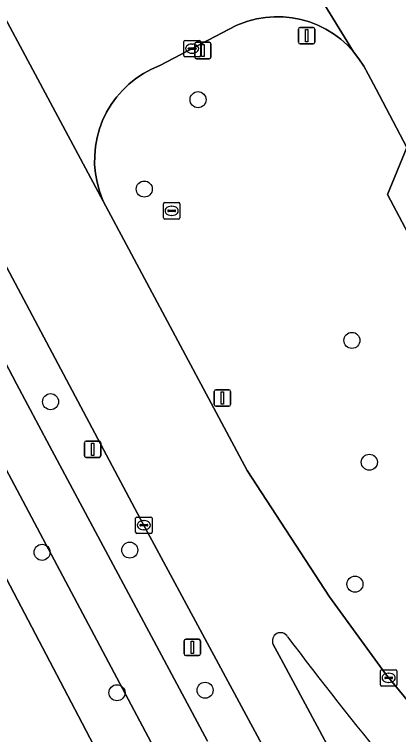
# Model space of a CAD drawing. Extents: x 157793 to 159380, y 380877 to 382313.
# Drawn here: x 158893.37 to 158916.82, y 381820.12 to 381864.04 of the extents above; entities that cross this region are included whole.
import ezdxf

# ---------------------------------------------------------------- set-up
doc = ezdxf.new("R2010")
doc.units = 0
for name, color, linetype in [('IMGEO_Berm_groen', 7, 'Continuous'), ('IMGEO_Boom', 7, 'Continuous'), ('IMGEO_Erf', 7, 'Continuous'), ('IMGEO_Fietspad_gesloten', 7, 'Continuous'), ('IMGEO_Kolk', 7, 'Continuous'), ('IMGEO_Lichtmast', 7, 'Continuous'), ('IMGEO_Muur', 7, 'Continuous'), ('IMGEO_Rijbaan_lokaal_gesloten', 7, 'Continuous'), ('IMGEO_Rijbaan_lokaal_open', 7, 'Continuous'), ('IMGEO_Rioolput', 7, 'Continuous'), ('IMGEO_Verkeersbordpaal', 7, 'Continuous'), ('IMGEO_Verkeerseiland_open', 7, 'Continuous'), ('IMGEO_Voetpad_open', 7, 'Continuous')]:
    doc.layers.add(name, color=color, linetype=linetype)

msp = doc.modelspace()

# ---------------------------------------------------------------- linework, layer by layer
at = {"layer": 'IMGEO_Berm_groen'}
for points in [[(158916.136, 381853.061), (158917.314, 381855.931), (158915.442, 381859.484), (158914.95, 381860.396), (158914.696, 381860.879), (158914.4, 381861.338), (158914.063, 381861.768), (158913.69, 381862.167), (158913.283, 381862.531), (158912.845, 381862.857), (158912.379, 381863.142), (158911.89, 381863.385), (158911.381, 381863.583), (158910.856, 381863.735), (158910.32, 381863.839), (158909.777, 381863.895), (158909.231, 381863.902), (158908.687, 381863.861), (158908.148, 381863.771), (158907.62, 381863.633), (158907.106, 381863.449), (158906.896, 381863.358), (158902.24, 381860.922), (158901.734, 381860.704), (158901.25, 381860.442), (158900.792, 381860.137), (158900.362, 381859.793), (158899.965, 381859.411), (158899.603, 381858.996), (158899.28, 381858.55), (158898.999, 381858.077), (158898.76, 381857.581), (158898.567, 381857.066), (158898.421, 381856.535), (158898.322, 381855.993), (158898.273, 381855.445), (158898.272, 381854.894), (158898.321, 381854.346), (158898.419, 381853.804), (158898.564, 381853.273), (158898.757, 381852.757), (158898.949, 381852.347), (158907.581, 381836.23), (158912.599, 381828.533), (158913.083, 381827.864), (158916.026, 381823.82), (158919.537, 381819.56)], [(158901.072, 381833.271), (158889.759, 381854.497)], [(158937.307, 381818.318), (158936.224, 381820.317), (158933.216, 381820.844), (158916.136, 381853.061)], [(158888.255, 381851.514), (158893.497, 381841.51), (158895.51, 381837.742), (158905.156, 381819.733)], [(158914.261, 381808.903), (158912.647, 381811.818), (158912.093, 381812.82), (158911.017, 381814.818), (158901.072, 381833.271)]]:
    msp.add_lwpolyline(points, dxfattribs=at)
at = {"layer": 'IMGEO_Boom'}
for centre in [(158904.578, 381858.844), (158901.3, 381853.394), (158913.97, 381844.166), (158895.583, 381840.427), (158915.031, 381836.733), (158895.062, 381831.24), (158900.414, 381831.373), (158914.155, 381829.297), (158899.634, 381822.679), (158905.008, 381822.828)]:
    msp.add_circle(centre, 0.489, dxfattribs=at)
at = {"layer": 'IMGEO_Erf'}
msp.add_lwpolyline([(158898.914, 381818.132), (158897.503, 381820.82), (158887.18, 381840.469), (158886.729, 381841.236), (158886.42, 381841.269), (158885.395, 381841.333), (158884.383, 381841.165), (158883.45, 381840.795), (158881.571, 381839.889), (158881.71, 381839.628), (158851.42, 381824.581)], dxfattribs=at)
at = {"layer": 'IMGEO_Fietspad_gesloten'}
for points in [[(158824.124, 381960.357), (158833.074, 381943.731), (158834.976, 381939.932), (158850.939, 381910.805), (158851.899, 381909.06), (158857.433, 381899.967), (158858.529, 381898.284), (158860.851, 381894.387), (158868.388, 381881.765), (158872.746, 381873.772), (158876.865, 381865.95), (158892.504, 381836.976), (158902.407, 381818.335), (158906.164, 381811.184), (158909.734, 381803.643), (158912.565, 381804.841), (158911.412, 381807.403), (158911.194, 381807.946)], [(158905.156, 381819.733), (158895.51, 381837.742), (158893.497, 381841.51), (158888.255, 381851.514), (158885.439, 381856.651), (158885.097, 381857.274), (158882.573, 381862.173), (158879.637, 381867.457)]]:
    msp.add_lwpolyline(points, dxfattribs=at)
at = {"layer": 'IMGEO_Kolk'}
for p, q in [((158903.795, 381862.457), (158904.647, 381862.457)), ((158903.72, 381861.531), (158903.72, 381862.383)), ((158904.208, 381862.237), (158904.233, 381862.237)), ((158904.721, 381862.383), (158904.721, 381861.531)), ((158903.979, 381861.951), (158903.979, 381861.963)), ((158904.417, 381861.914), (158904.019, 381861.914)), ((158904.022, 381862), (158904.42, 381862)), ((158904.231, 381861.677), (158904.206, 381861.677)), ((158904.463, 381861.963), (158904.463, 381861.951)), ((158904.647, 381861.457), (158903.795, 381861.457)), ((158900.773, 381832.467), (158900.773, 381833.319)), ((158900.848, 381833.393), (158901.7, 381833.393)), ((158901.261, 381833.173), (158901.286, 381833.173)), ((158901.774, 381833.319), (158901.774, 381832.467)), ((158901.032, 381832.887), (158901.032, 381832.899)), ((158901.47, 381832.85), (158901.072, 381832.85)), ((158901.075, 381832.936), (158901.473, 381832.936)), ((158901.284, 381832.613), (158901.259, 381832.613)), ((158901.516, 381832.899), (158901.516, 381832.887)), ((158901.7, 381832.393), (158900.848, 381832.393)), ((158915.71, 381823.156), (158915.71, 381824.008)), ((158915.785, 381824.082), (158916.637, 381824.082)), ((158916.198, 381823.862), (158916.223, 381823.862)), ((158916.711, 381824.008), (158916.711, 381823.156)), ((158915.969, 381823.576), (158915.969, 381823.588)), ((158916.407, 381823.539), (158916.009, 381823.539)), ((158916.012, 381823.625), (158916.41, 381823.625)), ((158916.453, 381823.588), (158916.453, 381823.576)), ((158916.637, 381823.082), (158915.785, 381823.082)), ((158916.221, 381823.302), (158916.196, 381823.302))]:
    msp.add_line(p, q, dxfattribs=at)
for points in [[(158903.795, 381862.457), (158904.647, 381862.457)], [(158903.72, 381861.531), (158903.72, 381862.383)], [(158904.721, 381862.383), (158904.721, 381861.531)], [(158904.647, 381861.457), (158903.795, 381861.457)], [(158900.773, 381832.467), (158900.773, 381833.319)], [(158900.848, 381833.393), (158901.7, 381833.393)], [(158901.774, 381833.319), (158901.774, 381832.467)], [(158901.7, 381832.393), (158900.848, 381832.393)], [(158915.71, 381823.156), (158915.71, 381824.008)], [(158915.785, 381824.082), (158916.637, 381824.082)], [(158916.711, 381824.008), (158916.711, 381823.156)], [(158916.637, 381823.082), (158915.785, 381823.082)]]:
    msp.add_lwpolyline(points, dxfattribs=at)
for centre, radius, start, end in [((158903.797, 381862.381), 0.0765, 91.552, 178.448), ((158903.797, 381862.381), 0.0765, 91.552, 178.448), ((158904.645, 381862.381), 0.0765, 1.552, 88.448), ((158904.645, 381862.381), 0.0765, 1.552, 88.448), ((158904.019, 381861.96), 0.0403, 85.8775, 175.7526), ((158904.016, 381861.95), 0.0366, 178.938, 274.7102), ((158904.42, 381861.957), 0.043, 264.8664, 352.4533), ((158904.424, 381861.962), 0.0386, 1.7309, 96.639), ((158903.797, 381861.533), 0.0765, 181.552, 268.448), ((158903.797, 381861.533), 0.0765, 181.552, 268.448), ((158904.645, 381861.533), 0.0765, 271.552, 358.448), ((158904.645, 381861.533), 0.0765, 271.552, 358.448), ((158900.85, 381833.317), 0.0765, 91.552, 178.448), ((158900.85, 381833.317), 0.0765, 91.552, 178.448), ((158901.698, 381833.317), 0.0765, 1.552, 88.448), ((158901.698, 381833.317), 0.0765, 1.552, 88.448), ((158901.072, 381832.896), 0.0403, 85.8775, 175.7526), ((158901.069, 381832.886), 0.0366, 178.938, 274.7102), ((158901.473, 381832.893), 0.043, 264.8664, 352.4533), ((158901.477, 381832.898), 0.0386, 1.7309, 96.639), ((158900.85, 381832.469), 0.0765, 181.552, 268.448), ((158900.85, 381832.469), 0.0765, 181.552, 268.448), ((158901.698, 381832.469), 0.0765, 271.552, 358.448), ((158901.698, 381832.469), 0.0765, 271.552, 358.448), ((158915.787, 381824.006), 0.0765, 91.552, 178.448), ((158915.787, 381824.006), 0.0765, 91.552, 178.448), ((158916.635, 381824.006), 0.0765, 1.552, 88.448), ((158916.635, 381824.006), 0.0765, 1.552, 88.448), ((158916.009, 381823.585), 0.0403, 85.8775, 175.7526), ((158916.006, 381823.575), 0.0366, 178.938, 274.7102), ((158916.41, 381823.582), 0.043, 264.8664, 352.4533), ((158916.414, 381823.587), 0.0386, 1.7309, 96.639), ((158915.787, 381823.158), 0.0765, 181.552, 268.448), ((158915.787, 381823.158), 0.0765, 181.552, 268.448), ((158916.635, 381823.158), 0.0765, 271.552, 358.448), ((158916.635, 381823.158), 0.0765, 271.552, 358.448)]:
    msp.add_arc(centre, radius, start, end, dxfattribs=at)
for centre, major_axis, ratio, start_param, end_param in [((158904.207, 381861.957), (-0.387, 0.002), 0.722429, 4.712389, 7.853982), ((158904.232, 381861.957), (-0.39, 0.002), 0.717154, 1.570796, 4.712389), ((158901.26, 381832.893), (-0.387, 0.002), 0.722429, 4.712389, 7.853982), ((158901.285, 381832.893), (-0.39, 0.002), 0.717154, 1.570796, 4.712389), ((158916.197, 381823.582), (-0.387, 0.002), 0.722429, 4.712389, 7.853982), ((158916.222, 381823.582), (-0.39, 0.002), 0.717154, 1.570796, 4.712389)]:
    msp.add_ellipse(centre, major_axis=major_axis, ratio=ratio, start_param=start_param, end_param=end_param, dxfattribs=at)
at = {"layer": 'IMGEO_Lichtmast'}
for p, q in [((158904.377, 381861.443), (158904.377, 381862.243)), ((158904.377, 381862.243), (158904.377, 381861.443)), ((158904.477, 381862.343), (158905.267, 381862.343)), ((158905.267, 381862.343), (158904.477, 381862.343)), ((158905.367, 381862.243), (158905.367, 381861.443)), ((158905.367, 381861.443), (158905.367, 381862.243)), ((158905.267, 381861.343), (158904.477, 381861.343)), ((158904.477, 381861.343), (158905.267, 381861.343)), ((158897.653, 381837.124), (158897.653, 381837.924)), ((158897.653, 381837.924), (158897.653, 381837.124)), ((158897.753, 381838.024), (158898.543, 381838.024)), ((158898.543, 381838.024), (158897.753, 381838.024)), ((158898.643, 381837.924), (158898.643, 381837.124)), ((158898.643, 381837.124), (158898.643, 381837.924)), ((158898.543, 381837.024), (158897.753, 381837.024)), ((158897.753, 381837.024), (158898.543, 381837.024))]:
    msp.add_line(p, q, dxfattribs=at)
for points in [[(158904.797, 381862.218), (158904.947, 381862.218), (158904.947, 381861.468), (158904.797, 381861.468), (158904.797, 381862.218)], [(158898.073, 381837.899), (158898.223, 381837.899), (158898.223, 381837.149), (158898.073, 381837.149), (158898.073, 381837.899)]]:
    msp.add_lwpolyline(points, dxfattribs=at)
for centre, start, end in [((158904.477, 381862.243), 90, 180), ((158904.477, 381862.243), 90, 180), ((158905.267, 381862.243), 0, 90), ((158905.267, 381862.243), 360, 90), ((158904.477, 381861.443), 180, 270), ((158904.477, 381861.443), 180, 270), ((158905.267, 381861.443), 270, 0), ((158905.267, 381861.443), 270, 0), ((158897.753, 381837.924), 90, 180), ((158897.753, 381837.924), 90, 180), ((158898.543, 381837.924), 0, 90), ((158898.543, 381837.924), 360, 90), ((158897.753, 381837.124), 180, 270), ((158897.753, 381837.124), 180, 270), ((158898.543, 381837.124), 270, 0), ((158898.543, 381837.124), 270, 0)]:
    msp.add_arc(centre, 0.1, start, end, dxfattribs=at)
at = {"layer": 'IMGEO_Muur'}
msp.add_lwpolyline([(158898.935, 381818.093), (158897.503, 381820.82)], dxfattribs=at)
at = {"layer": 'IMGEO_Rijbaan_lokaal_gesloten'}
for points in [[(158838.996, 381949.511), (158863.547, 381903.338), (158866.076, 381898.384), (158872.701, 381886.059), (158875.007, 381881.771), (158885.942, 381861.581), (158886.9, 381859.814), (158888.805, 381856.263), (158889.759, 381854.497), (158901.072, 381833.271), (158911.017, 381814.818), (158912.093, 381812.82), (158912.647, 381811.818), (158915.766, 381813.434), (158914.496, 381815.723), (158909.647, 381824.715), (158909.166, 381825.624)], [(158916.254, 381818.211), (158918.65, 381814.943), (158921.766, 381817.049), (158919.537, 381819.56), (158916.026, 381823.82), (158913.083, 381827.864), (158912.599, 381828.533), (158907.581, 381836.23), (158898.949, 381852.347), (158890.48, 381868.164), (158887.364, 381873.933), (158882.815, 381882.254), (158879.01, 381889.404)]]:
    msp.add_lwpolyline(points, dxfattribs=at)
for centre, radius, start, end in [((158909.612, 381825.844), 0.497, 28.8491, 206.2921), ((159074.068, 381949.014), 204.975, 216.85058, 219.65325)]:
    msp.add_arc(centre, radius, start, end, dxfattribs=at)
at = {"layer": 'IMGEO_Rijbaan_lokaal_open'}
msp.add_lwpolyline([(158911.805, 381876.904), (158905.923, 381887.994), (158900.457, 381885.095), (158903.59, 381879.18), (158904.711, 381877.12), (158905.297, 381876.053), (158914.063, 381861.768), (158914.4, 381861.338), (158914.696, 381860.879), (158914.95, 381860.396), (158915.442, 381859.484), (158917.314, 381855.931), (158926.339, 381838.934), (158930.75, 381841.271), (158918.234, 381864.879), (158918.2, 381864.943), (158918.085, 381865.14)], close=True, dxfattribs=at)
msp.add_lwpolyline([(158890.48, 381868.164), (158898.949, 381852.347), (158898.757, 381852.757), (158898.564, 381853.273), (158898.419, 381853.804), (158898.321, 381854.346), (158898.272, 381854.894), (158898.273, 381855.445), (158898.322, 381855.993), (158898.421, 381856.535), (158898.567, 381857.066), (158898.76, 381857.581), (158898.999, 381858.077), (158899.28, 381858.55), (158899.603, 381858.996), (158899.965, 381859.411), (158900.362, 381859.793), (158900.792, 381860.137), (158901.25, 381860.442), (158901.734, 381860.704), (158902.24, 381860.922), (158906.896, 381863.358), (158907.106, 381863.449), (158907.62, 381863.633), (158908.148, 381863.771), (158908.687, 381863.861), (158909.231, 381863.902), (158909.777, 381863.895), (158910.32, 381863.839), (158910.856, 381863.735), (158911.381, 381863.583), (158911.89, 381863.385), (158912.379, 381863.142), (158912.845, 381862.857), (158913.283, 381862.531), (158913.69, 381862.167), (158914.063, 381861.768), (158905.297, 381876.053)], dxfattribs=at)
at = {"layer": 'IMGEO_Rioolput'}
for p, q in [((158902.47, 381851.64), (158902.47, 381852.492)), ((158902.545, 381852.566), (158903.397, 381852.566)), ((158903.471, 381852.492), (158903.471, 381851.64)), ((158902.729, 381852.06), (158902.729, 381852.072)), ((158903.167, 381852.023), (158902.769, 381852.023)), ((158902.772, 381852.109), (158903.17, 381852.109)), ((158902.958, 381852.346), (158902.983, 381852.346)), ((158903.213, 381852.072), (158903.213, 381852.06)), ((158903.397, 381851.566), (158902.545, 381851.566)), ((158902.981, 381851.786), (158902.956, 381851.786))]:
    msp.add_line(p, q, dxfattribs=at)
for points in [[(158902.47, 381851.64), (158902.47, 381852.492)], [(158902.545, 381852.566), (158903.397, 381852.566)], [(158903.471, 381852.492), (158903.471, 381851.64)], [(158903.397, 381851.566), (158902.545, 381851.566)]]:
    msp.add_lwpolyline(points, dxfattribs=at)
for centre, radius, start, end in [((158902.547, 381852.49), 0.0765, 91.552, 178.448), ((158902.547, 381852.49), 0.0765, 91.552, 178.448), ((158903.395, 381852.49), 0.0765, 1.552, 88.448), ((158903.395, 381852.49), 0.0765, 1.552, 88.448), ((158902.769, 381852.069), 0.0403, 85.8775, 175.7526), ((158902.766, 381852.059), 0.0366, 178.938, 274.7102), ((158903.17, 381852.066), 0.043, 264.8664, 352.4533), ((158903.174, 381852.071), 0.0386, 1.7309, 96.639), ((158902.547, 381851.642), 0.0765, 181.552, 268.448), ((158902.547, 381851.642), 0.0765, 181.552, 268.448), ((158903.395, 381851.642), 0.0765, 271.552, 358.448), ((158903.395, 381851.642), 0.0765, 271.552, 358.448)]:
    msp.add_arc(centre, radius, start, end, dxfattribs=at)
for centre, major_axis, ratio, start_param, end_param in [((158902.957, 381852.066), (-0.387, 0.002), 0.722429, 4.712389, 7.853982), ((158902.982, 381852.066), (-0.39, 0.002), 0.717154, 1.570796, 4.712389)]:
    msp.add_ellipse(centre, major_axis=major_axis, ratio=ratio, start_param=start_param, end_param=end_param, dxfattribs=at)
at = {"layer": 'IMGEO_Verkeersbordpaal'}
for p, q in [((158910.707, 381862.35), (158910.707, 381863.15)), ((158910.707, 381863.15), (158910.707, 381862.35)), ((158910.807, 381863.25), (158911.597, 381863.25)), ((158911.597, 381863.25), (158910.807, 381863.25)), ((158911.697, 381863.15), (158911.697, 381862.35)), ((158911.697, 381862.35), (158911.697, 381863.15)), ((158911.597, 381862.25), (158910.807, 381862.25)), ((158910.807, 381862.25), (158911.597, 381862.25)), ((158905.572, 381840.25), (158905.572, 381841.05)), ((158905.572, 381841.05), (158905.572, 381840.25)), ((158905.672, 381841.15), (158906.462, 381841.15)), ((158906.462, 381841.15), (158905.672, 381841.15)), ((158906.562, 381841.05), (158906.562, 381840.25)), ((158906.562, 381840.25), (158906.562, 381841.05)), ((158906.462, 381840.15), (158905.672, 381840.15)), ((158905.672, 381840.15), (158906.462, 381840.15)), ((158903.734, 381825.041), (158903.734, 381825.841)), ((158903.734, 381825.841), (158903.734, 381825.041)), ((158903.834, 381825.941), (158904.624, 381825.941)), ((158904.624, 381825.941), (158903.834, 381825.941)), ((158904.724, 381825.841), (158904.724, 381825.041)), ((158904.724, 381825.041), (158904.724, 381825.841)), ((158904.624, 381824.941), (158903.834, 381824.941)), ((158903.834, 381824.941), (158904.624, 381824.941))]:
    msp.add_line(p, q, dxfattribs=at)
for points in [[(158911.127, 381863.125), (158911.277, 381863.125), (158911.277, 381862.375), (158911.127, 381862.375), (158911.127, 381863.125)], [(158905.992, 381841.025), (158906.142, 381841.025), (158906.142, 381840.275), (158905.992, 381840.275), (158905.992, 381841.025)], [(158904.154, 381825.816), (158904.304, 381825.816), (158904.304, 381825.066), (158904.154, 381825.066), (158904.154, 381825.816)]]:
    msp.add_lwpolyline(points, dxfattribs=at)
for centre, start, end in [((158910.807, 381863.15), 90, 180), ((158910.807, 381863.15), 90, 180), ((158911.597, 381863.15), 0, 90), ((158911.597, 381863.15), 360, 90), ((158910.807, 381862.35), 180, 270), ((158910.807, 381862.35), 180, 270), ((158911.597, 381862.35), 270, 0), ((158911.597, 381862.35), 270, 0), ((158905.672, 381841.05), 90, 180), ((158905.672, 381841.05), 90, 180), ((158906.462, 381841.05), 0, 90), ((158906.462, 381841.05), 360, 90), ((158905.672, 381840.25), 180, 270), ((158905.672, 381840.25), 180, 270), ((158906.462, 381840.25), 270, 0), ((158906.462, 381840.25), 270, 0), ((158903.834, 381825.841), 90, 180), ((158903.834, 381825.841), 90, 180), ((158904.624, 381825.841), 0, 90), ((158904.624, 381825.841), 360, 90), ((158903.834, 381825.041), 180, 270), ((158903.834, 381825.041), 180, 270), ((158904.624, 381825.041), 270, 0), ((158904.624, 381825.041), 270, 0)]:
    msp.add_arc(centre, 0.1, start, end, dxfattribs=at)
at = {"layer": 'IMGEO_Verkeerseiland_open'}
msp.add_lwpolyline([(158909.166, 381825.624), (158909.647, 381824.715), (158914.496, 381815.723), (158915.766, 381813.434), (158917.371, 381810.542)], dxfattribs=at)
for centre, radius, start, end in [((158909.612, 381825.844), 0.497, 28.8491, 206.2921), ((159074.068, 381949.014), 204.975, 216.85058, 219.65325)]:
    msp.add_arc(centre, radius, start, end, dxfattribs=at)
at = {"layer": 'IMGEO_Voetpad_open'}
for points in [[(158912.349, 381796.941), (158909.734, 381803.643), (158906.164, 381811.184), (158902.407, 381818.335), (158892.504, 381836.976), (158876.865, 381865.95)], [(158873.937, 381864.26), (158875.353, 381861.425), (158876.772, 381858.539), (158878.17, 381855.741), (158881.068, 381849.969), (158882.523, 381847.057), (158884.163, 381843.879), (158886.729, 381841.236), (158887.18, 381840.469), (158897.503, 381820.82), (158898.914, 381818.132), (158898.935, 381818.093), (158899.607, 381816.815), (158899.629, 381816.773), (158901.137, 381813.898), (158903.315, 381809.757), (158905.986, 381803.888), (158909.65, 381795.84), (158911.376, 381792.049)], [(158917.314, 381855.931), (158916.136, 381853.061), (158933.216, 381820.844), (158936.224, 381820.317)]]:
    msp.add_lwpolyline(points, dxfattribs=at)

doc.saveas('drawing.dxf')
